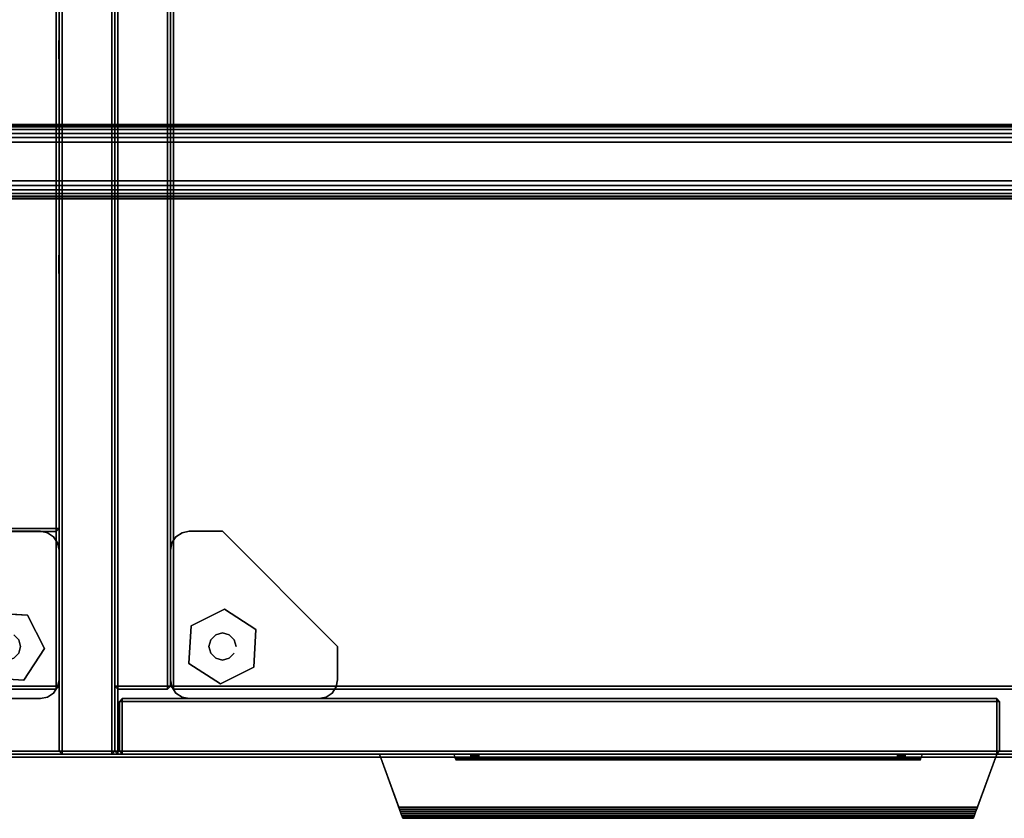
# Model space of a CAD drawing. Header units: inches. Extents: x -213 to 429, y -72 to 85.
# Tile 616 of 656: x 352 to 365, y 61 to 72. Entities that reach past the tile are written whole.
import ezdxf
from ezdxf.enums import TextEntityAlignment as Align

# ---------------------------------------------------------------- set-up
doc = ezdxf.new("R2010")
doc.units = ezdxf.units.IN
doc.header["$LTSCALE"] = 96
doc.header["$MEASUREMENT"] = 0
doc.header["$PDSIZE"] = -1
for name, color, linetype in [('A-FURN-3-BE_HOLD-BKCASE-BOTTOM-WOOD-HORIZONTAL', 33, 'Continuous'), ('A-FURN-3-BE_HOLD-BKCASE-BOTTOM-WOOD-TRIM-HORIZONTAL', 37, 'Continuous'), ('A-FURN-3-BE_HOLD-BKCASE-BOTTOM-WOOD-TRIM-VERTICAL', 37, 'Continuous'), ('A-FURN-3-BE_HOLD-BKCASE-SHELF-HOLE', 250, 'Continuous'), ('A-FURN-3-BE_HOLD-BKCASE-SHELF-WOOD-HORIZONTAL', 33, 'Continuous'), ('A-FURN-3-BE_HOLD-BKCASE-SHELF-WOOD-TRIM-HORIZONTAL', 37, 'Continuous'), ('A-FURN-3-BE_HOLD-BKCASE-SHELF-WOOD-TRIM-VERTICAL', 37, 'Continuous'), ('A-FURN-3-BE_HOLD-BKCASE-SIDE-WOOD-TRIM-HORIZONTAL', 37, 'Continuous'), ('A-FURN-3-BE_HOLD-BKCASE-SIDE-WOOD-TRIM-VERTICAL', 37, 'Continuous'), ('A-FURN-3-BE_HOLD-BKCASE-SIDE-WOOD-VERTICAL', 33, 'Continuous'), ('A-FURN-3-BE_HOLD-BKCASE-SUPPORT-GLIDE-METAL', 251, 'Continuous'), ('A-FURN-3-BE_HOLD-BKCASE-SUPPORT-PLASTIC', 251, 'Continuous'), ('A-FURN-3-BE_HOLD-BKCASE-TOP-FALSE', 251, 'Continuous'), ('A-FURN-3-BE_HOLD-LEG-BASE', 253, 'Continuous'), ('A-FURN-3-BE_HOLD-STOR-BOTTOM-WOOD-HORIZONTAL', 33, 'Continuous'), ('A-FURN-3-BE_HOLD-STOR-BOTTOM-WOOD-TRIM-HORIZONTAL', 37, 'Continuous'), ('A-FURN-3-BE_HOLD-STOR-BOTTOM-WOOD-TRIM-VERTICAL', 37, 'Continuous'), ('A-FURN-3-BE_HOLD-STOR-DOOR-PULL', 253, 'Continuous'), ('A-FURN-3-BE_HOLD-STOR-DOOR-WOOD-TRIM-HORIZONTAL', 37, 'Continuous'), ('A-FURN-3-BE_HOLD-STOR-DOOR-WOOD-TRIM-VERTICAL', 37, 'Continuous'), ('A-FURN-3-BE_HOLD-STOR-DOOR-WOOD-VERTICAL', 33, 'Continuous'), ('A-FURN-3-BE_HOLD-STOR-SHELF-WOOD-HORIZONTAL', 33, 'Continuous'), ('A-FURN-3-BE_HOLD-STOR-SHELF-WOOD-TRIM-HORIZONTAL', 37, 'Continuous'), ('A-FURN-3-BE_HOLD-STOR-SHELF-WOOD-TRIM-VERTICAL', 37, 'Continuous'), ('A-FURN-3-BE_HOLD-STOR-SIDE-WOOD-TRIM-HORIZONTAL', 37, 'Continuous'), ('A-FURN-3-BE_HOLD-STOR-SIDE-WOOD-TRIM-VERTICAL', 37, 'Continuous'), ('A-FURN-3-BE_HOLD-STOR-SIDE-WOOD-VERTICAL', 33, 'Continuous'), ('A-FURN-3-BE_HOLD-STOR-SUPPORT-GLIDE-METAL', 251, 'Continuous'), ('A-FURN-3-BE_HOLD-STOR-SUPPORT-PLASTIC', 251, 'Continuous'), ('A-FURN-3-BE_HOLD-STOR-TOP-WOOD-HORIZONTAL', 33, 'Continuous'), ('A-FURN-3-BE_HOLD-STOR-TOP-WOOD-TRIM-HORIZONTAL', 37, 'Continuous'), ('A-FURN-3-BE_HOLD-STOR-TOP-WOOD-TRIM-VERTICAL', 37, 'Continuous'), ('A-FURN-3-NODE', 7, 'Continuous'), ('A-FURN-HAWORTH-ATT', 251, 'Continuous')]:
    doc.layers.add(name, color=color, linetype=linetype)
doc.styles.get("Standard").update_dxf_attribs({"font": 'trebuc.ttf'})

# ---------------------------------------------------------------- blocks, each defined once
blk = doc.blocks.new('BMAL-1684-YYYYS-1HG-3D-3')
at = {"layer": 'A-FURN-3-BE_HOLD-STOR-TOP-WOOD-HORIZONTAL'}
for points, invisible_edges in [([(0.04, -0.04, 21.35), (83.93, -0.04, 21.35), (83.93, -15.96, 21.35), (0.04, -15.96, 21.35)], 1), ([(83.93, -15.96, 22.1), (83.93, -0.04, 22.1), (0.04, -0.04, 22.1), (0.04, -15.96, 22.1)], 2)]:
    blk.add_3dface(points, dxfattribs=dict(at, invisible_edges=invisible_edges))
at = {"layer": 'A-FURN-3-BE_HOLD-STOR-TOP-WOOD-TRIM-HORIZONTAL'}
for points in [[(0.04, -16, 21.39), (0.04, -15.96, 21.35), (83.93, -15.96, 21.35), (83.93, -16, 21.39)], [(0.04, -15.96, 22.1), (0.04, -16, 22.06), (83.93, -16, 22.06), (83.93, -15.96, 22.1)], [(83.93, -16, 21.39), (83.93, -16, 22.06), (0.04, -16, 22.06), (0.04, -16, 21.39)]]:
    blk.add_3dface(points, dxfattribs=at)
at = {"layer": 'A-FURN-HAWORTH-ATT', "flags": 1}
for tag, p in [('HAWMC', (0, 0)), ('HAWPN', (0, -0.167)), ('HAWSN', (0, -0.333))]:
    blk.add_attdef(tag, text='', height=0.1, dxfattribs=at).set_placement(p, align=Align.TOP_CENTER)
blk = doc.blocks.new('BS22-1624-TTNRWNR-WITH-GLIDES-3D-3')
at = {"layer": 'A-FURN-3-BE_HOLD-STOR-BOTTOM-WOOD-HORIZONTAL'}
for points, invisible_edges in [([(23.92, -15.92, 1.34), (23.92, -0.04, 1.34), (0.04, -0.04, 1.34), (0.04, -15.92, 1.34)], 2), ([(0.04, -0.04, 0.59), (23.92, -0.04, 0.59), (23.92, -15.92, 0.59), (0.04, -15.92, 0.59)], 1)]:
    blk.add_3dface(points, dxfattribs=dict(at, invisible_edges=invisible_edges))
at = {"layer": 'A-FURN-3-BE_HOLD-STOR-BOTTOM-WOOD-TRIM-HORIZONTAL'}
for points in [[(0.04, -15.92, 1.34), (0.04, -15.96, 1.3), (23.92, -15.96, 1.3), (23.92, -15.92, 1.34)], [(0.04, -15.96, 0.63), (0.04, -15.92, 0.59), (23.92, -15.92, 0.59), (23.92, -15.96, 0.63)], [(23.92, -15.96, 0.63), (23.92, -15.96, 1.3), (0.04, -15.96, 1.3), (0.04, -15.96, 0.63)]]:
    blk.add_3dface(points, dxfattribs=at)
at = {"layer": 'A-FURN-3-BE_HOLD-STOR-BOTTOM-WOOD-TRIM-VERTICAL'}
for points in [[(0, -15.92, 0.63), (0, -15.92, 1.3), (0, -0.04, 1.3), (0, -0.04, 0.63)], [(0.04, -15.92, 0.59), (0, -15.92, 0.63), (0, -0.04, 0.63), (0.04, -0.04, 0.59)], [(0.04, -0.04, 1.34), (0, -0.04, 1.3), (0, -15.92, 1.3), (0.04, -15.92, 1.34)], [(0, -15.92, 0.63), (0.04, -15.92, 0.59), (0.04, -15.96, 0.63)], [(0, -15.92, 1.3), (0.04, -15.96, 1.3), (0.04, -15.92, 1.34)], [(0, -15.92, 0.63), (0.04, -15.96, 0.63), (0.04, -15.96, 1.3), (0, -15.92, 1.3)]]:
    blk.add_3dface(points, dxfattribs=at)
at = {"layer": 'A-FURN-3-BE_HOLD-STOR-DOOR-PULL'}
for points, invisible_edges in [([(3.565, -15.96, 21.13), (3.825, -16.674, 20.731), (3.854, -16.755, 20.913), (3.565, -15.96, 21.185)], 2), ([(10.63, -16.036, 20.786), (10.826, -16.036, 21.088), (4.617, -16.036, 21.088), (4.813, -16.036, 20.786)], 8), ([(4.813, -16.036, 20.786), (4.824, -16.036, 20.772), (10.619, -16.036, 20.772), (10.63, -16.036, 20.786)], 10), ([(4.824, -16.036, 20.772), (4.836, -16.036, 20.76), (10.606, -16.036, 20.76), (10.619, -16.036, 20.772)], 10), ([(4.836, -16.036, 20.76), (4.851, -16.036, 20.751), (10.592, -16.036, 20.751), (10.606, -16.036, 20.76)], 10), ([(4.851, -16.036, 20.751), (4.867, -16.036, 20.744), (10.576, -16.036, 20.744), (10.592, -16.036, 20.751)], 10), ([(4.867, -16.036, 20.744), (4.884, -16.036, 20.74), (10.559, -16.036, 20.74), (10.576, -16.036, 20.744)], 10), ([(4.884, -16.036, 20.74), (4.901, -16.036, 20.738), (10.542, -16.036, 20.738), (10.559, -16.036, 20.74)], 8), ([(11.618, -16.674, 20.731), (11.877, -15.96, 21.13), (11.877, -15.96, 21.185), (11.588, -16.755, 20.913)], 8), ([(3.825, -16.674, 20.731), (3.834, -16.7, 20.721), (3.863, -16.78, 20.9), (3.854, -16.755, 20.913)], 10), ([(3.844, -16.727, 20.718), (3.871, -16.8, 20.882), (3.863, -16.78, 20.9), (3.834, -16.7, 20.721)], 5), ([(11.579, -16.78, 20.9), (11.572, -16.8, 20.882), (11.598, -16.727, 20.718), (11.608, -16.7, 20.721)], 10), ([(11.608, -16.7, 20.721), (11.618, -16.674, 20.731), (11.588, -16.755, 20.913), (11.579, -16.78, 20.9)], 10), ([(3.854, -16.754, 20.723), (3.876, -16.815, 20.858), (3.871, -16.8, 20.882), (3.844, -16.727, 20.718)], 5), ([(3.863, -16.779, 20.736), (3.879, -16.822, 20.832), (3.876, -16.815, 20.858), (3.854, -16.754, 20.723)], 5), ([(3.871, -16.8, 20.754), (3.879, -16.822, 20.804), (3.879, -16.822, 20.832), (3.863, -16.779, 20.736)], 5), ([(3.876, -16.814, 20.777), (3.876, -16.814, 20.777), (3.879, -16.822, 20.804), (3.871, -16.8, 20.754)], 4), ([(11.566, -16.815, 20.858), (11.564, -16.822, 20.832), (11.579, -16.779, 20.736), (11.588, -16.754, 20.723)], 10), ([(11.572, -16.8, 20.754), (11.579, -16.779, 20.736), (11.564, -16.822, 20.832), (11.564, -16.822, 20.804)], 10), ([(11.564, -16.822, 20.804), (11.564, -16.822, 20.804), (11.567, -16.814, 20.777), (11.572, -16.8, 20.754)], 8), ([(11.588, -16.754, 20.723), (11.598, -16.727, 20.718), (11.572, -16.8, 20.882), (11.566, -16.815, 20.858)], 10)]:
    blk.add_3dface(points, dxfattribs=dict(at, invisible_edges=invisible_edges))
at = {"layer": 'A-FURN-3-BE_HOLD-STOR-DOOR-WOOD-TRIM-HORIZONTAL'}
for points in [[(11.877, -15.21, 1.505), (11.877, -15.25, 1.465), (0.102, -15.25, 1.465), (0.102, -15.21, 1.505)], [(0.102, -15.21, 21.185), (0.102, -15.25, 21.225), (11.877, -15.25, 21.225), (11.877, -15.21, 21.185)], [(11.877, -15.25, 1.465), (11.877, -15.92, 1.465), (0.102, -15.92, 1.465), (0.102, -15.25, 1.465)], [(11.877, -15.92, 21.225), (11.877, -15.25, 21.225), (0.102, -15.25, 21.225), (0.102, -15.92, 21.225)], [(0.102, -15.96, 1.505), (0.102, -15.92, 1.465), (11.877, -15.92, 1.465), (11.877, -15.96, 1.505)], [(11.877, -15.96, 21.185), (11.877, -15.92, 21.225), (0.102, -15.92, 21.225), (0.102, -15.96, 21.185)]]:
    blk.add_3dface(points, dxfattribs=at)
at = {"layer": 'A-FURN-3-BE_HOLD-STOR-DOOR-WOOD-TRIM-VERTICAL'}
for points in [[(0.102, -15.25, 21.225), (0.102, -15.21, 21.185), (0.062, -15.25, 21.185)], [(0.102, -15.25, 1.465), (0.062, -15.25, 1.505), (0.102, -15.21, 1.505)], [(0.062, -15.25, 21.185), (0.102, -15.21, 21.185), (0.102, -15.21, 1.505), (0.062, -15.25, 1.505)], [(11.877, -15.25, 1.465), (11.877, -15.21, 1.505), (11.917, -15.25, 1.505)], [(11.877, -15.25, 21.225), (11.917, -15.25, 21.185), (11.877, -15.21, 21.185)], [(11.917, -15.25, 1.505), (11.877, -15.21, 1.505), (11.877, -15.21, 21.185), (11.917, -15.25, 21.185)], [(0.102, -15.25, 21.225), (0.062, -15.25, 21.185), (0.062, -15.92, 21.185), (0.102, -15.92, 21.225)], [(0.102, -15.92, 1.465), (0.062, -15.92, 1.505), (0.062, -15.25, 1.505), (0.102, -15.25, 1.465)], [(0.062, -15.25, 1.505), (0.062, -15.92, 1.505), (0.062, -15.92, 21.185), (0.062, -15.25, 21.185)], [(11.877, -15.25, 1.465), (11.917, -15.25, 1.505), (11.917, -15.92, 1.505), (11.877, -15.92, 1.465)], [(11.877, -15.92, 21.225), (11.917, -15.92, 21.185), (11.917, -15.25, 21.185), (11.877, -15.25, 21.225)], [(11.917, -15.25, 21.185), (11.917, -15.92, 21.185), (11.917, -15.92, 1.505), (11.917, -15.25, 1.505)], [(0.062, -15.92, 21.185), (0.062, -15.92, 21.185), (0.102, -15.96, 21.185), (0.102, -15.92, 21.225)], [(0.102, -15.96, 1.505), (0.102, -15.96, 1.505), (0.062, -15.92, 1.505), (0.102, -15.92, 1.465)], [(0.062, -15.92, 1.505), (0.102, -15.96, 1.505), (0.102, -15.96, 21.185), (0.062, -15.92, 21.185)], [(11.917, -15.92, 1.505), (11.917, -15.92, 1.505), (11.877, -15.96, 1.505), (11.877, -15.92, 1.465)], [(11.877, -15.96, 21.185), (11.877, -15.96, 21.185), (11.917, -15.92, 21.185), (11.877, -15.92, 21.225)], [(11.917, -15.92, 21.185), (11.877, -15.96, 21.185), (11.877, -15.96, 1.505), (11.917, -15.92, 1.505)]]:
    blk.add_3dface(points, dxfattribs=at)
at = {"layer": 'A-FURN-3-BE_HOLD-STOR-DOOR-WOOD-VERTICAL'}
for points, invisible_edges in [([(0.102, -15.21, 1.505), (0.102, -15.21, 21.185), (11.877, -15.21, 21.185), (11.877, -15.21, 1.505)], 1), ([(11.877, -15.96, 1.505), (11.877, -15.96, 21.185), (0.102, -15.96, 21.185), (0.102, -15.96, 1.505)], 4)]:
    blk.add_3dface(points, dxfattribs=dict(at, invisible_edges=invisible_edges))
at = {"layer": 'A-FURN-3-BE_HOLD-STOR-SHELF-WOOD-HORIZONTAL', "invisible_edges": 10}
for points in [[(23.17, -0.977, 13.922), (23.17, -15.045, 13.922), (0.79, -15.045, 13.922), (0.79, -0.977, 13.922)], [(23.17, -15.045, 14.672), (23.17, -0.977, 14.672), (0.79, -0.977, 14.672), (0.79, -15.045, 14.672)]]:
    blk.add_3dface(points, dxfattribs=at)
at = {"layer": 'A-FURN-3-BE_HOLD-STOR-SHELF-WOOD-TRIM-HORIZONTAL'}
for points in [[(0.75, -15.045, 13.962), (0.79, -15.045, 13.922), (0.79, -15.045, 13.922), (0.79, -15.085, 13.962)], [(0.75, -15.045, 14.632), (0.79, -15.085, 14.632), (0.79, -15.085, 14.632), (0.79, -15.045, 14.672)], [(0.75, -15.045, 14.632), (0.75, -15.045, 13.962), (0.79, -15.085, 13.962), (0.79, -15.085, 14.632)], [(23.17, -15.085, 13.962), (0.79, -15.085, 13.962), (0.79, -15.045, 13.922), (23.17, -15.045, 13.922)], [(23.17, -15.045, 14.672), (0.79, -15.045, 14.672), (0.79, -15.085, 14.632), (23.17, -15.085, 14.632)], [(0.79, -15.085, 13.962), (23.17, -15.085, 13.962), (23.17, -15.085, 14.632), (0.79, -15.085, 14.632)]]:
    blk.add_3dface(points, dxfattribs=at)
at = {"layer": 'A-FURN-3-BE_HOLD-STOR-SHELF-WOOD-TRIM-VERTICAL'}
for points in [[(0.79, -15.045, 13.922), (0.75, -15.045, 13.962), (0.75, -0.977, 13.962), (0.79, -0.977, 13.922)], [(0.75, -0.977, 14.632), (0.75, -0.977, 13.962), (0.75, -15.045, 13.962), (0.75, -15.045, 14.632)], [(0.75, -15.045, 14.632), (0.79, -15.045, 14.672), (0.79, -0.977, 14.672), (0.75, -0.977, 14.632)]]:
    blk.add_3dface(points, dxfattribs=at)
at = {"layer": 'A-FURN-3-BE_HOLD-STOR-SIDE-WOOD-TRIM-HORIZONTAL'}
for points in [[(0, -15.045, 21.31), (0.04, -15.045, 21.35), (0.04, -0.04, 21.35), (0, -0.04, 21.31)], [(0, -0.04, 1.38), (0.04, -0.04, 1.34), (0.04, -15.045, 1.34), (0, -15.045, 1.38)], [(0.71, -0.04, 21.35), (0.04, -0.04, 21.35), (0.04, -15.045, 21.35), (0.71, -15.045, 21.35)], [(0.75, -0.04, 21.31), (0.71, -0.04, 21.35), (0.71, -15.045, 21.35), (0.75, -15.045, 21.31)], [(0.75, -15.045, 1.38), (0.71, -15.045, 1.34), (0.71, -0.04, 1.34), (0.75, -0.04, 1.38)]]:
    blk.add_3dface(points, dxfattribs=at)
at = {"layer": 'A-FURN-3-BE_HOLD-STOR-SIDE-WOOD-TRIM-VERTICAL'}
for points in [[(0, -15.045, 1.38), (0.04, -15.085, 1.38), (0.04, -15.085, 21.31), (0, -15.045, 21.31)], [(0.04, -15.045, 21.35), (0, -15.045, 21.31), (0.04, -15.085, 21.31)], [(0.04, -15.045, 1.34), (0.04, -15.085, 1.38), (0, -15.045, 1.38)], [(0.04, -15.045, 21.35), (0.04, -15.085, 21.31), (0.71, -15.085, 21.31), (0.71, -15.045, 21.35)], [(0.71, -15.045, 1.34), (0.71, -15.085, 1.38), (0.04, -15.085, 1.38), (0.04, -15.045, 1.34)], [(0.71, -15.085, 21.31), (0.04, -15.085, 21.31), (0.04, -15.085, 1.38), (0.71, -15.085, 1.38)], [(0.71, -15.085, 1.38), (0.75, -15.045, 1.38), (0.75, -15.045, 21.31), (0.71, -15.085, 21.31)], [(0.71, -15.045, 21.35), (0.71, -15.085, 21.31), (0.75, -15.045, 21.31)], [(0.71, -15.045, 1.34), (0.75, -15.045, 1.38), (0.71, -15.085, 1.38)]]:
    blk.add_3dface(points, dxfattribs=at)
at = {"layer": 'A-FURN-3-BE_HOLD-STOR-SIDE-WOOD-VERTICAL'}
for points, invisible_edges in [([(0, -15.045, 21.31), (0, -0.04, 21.31), (0, -0.04, 1.38), (0, -15.045, 1.38)], 2), ([(0.75, -0.04, 1.38), (0.75, -0.04, 21.31), (0.75, -15.045, 21.31), (0.75, -15.045, 1.38)], 1)]:
    blk.add_3dface(points, dxfattribs=dict(at, invisible_edges=invisible_edges))
at = {"layer": 'A-FURN-3-BE_HOLD-STOR-SUPPORT-GLIDE-METAL'}
for points in [[(1.48, -14.005, 0.231), (1.48, -14.005), (1.028, -14.232), (1.028, -14.232, 0.231)], [(1.902, -14.282, 0.231), (1.902, -14.282), (1.48, -14.005), (1.48, -14.005, 0.231)], [(1.028, -14.232, 0.231), (1.028, -14.232), (0.999, -14.736), (0.999, -14.736, 0.231)], [(1.873, -14.786, 0.231), (1.873, -14.786), (1.902, -14.282), (1.902, -14.282, 0.231)], [(0.999, -14.736, 0.231), (0.999, -14.736), (1.422, -15.014), (1.422, -15.014, 0.231)], [(1.422, -15.014, 0.231), (1.422, -15.014), (1.873, -14.786), (1.873, -14.786, 0.231)]]:
    blk.add_3dface(points, dxfattribs=at)
for points, invisible_edges in [([(1.48, -14.005), (1.902, -14.282), (1.873, -14.786), (1.028, -14.232)], 4), ([(1.028, -14.232, 0.231), (1.873, -14.786, 0.231), (1.902, -14.282, 0.231), (1.48, -14.005, 0.231)], 1), ([(1.028, -14.232), (1.873, -14.786), (1.422, -15.014), (0.999, -14.736)], 1), ([(0.999, -14.736, 0.231), (1.422, -15.014, 0.231), (1.873, -14.786, 0.231), (1.028, -14.232, 0.231)], 4)]:
    blk.add_3dface(points, dxfattribs=dict(at, invisible_edges=invisible_edges))
at = {"layer": 'A-FURN-3-BE_HOLD-STOR-SUPPORT-PLASTIC'}
for points, invisible_edges in [([(0.824, -13.032, 0.321), (0.906, -12.977, 0.321), (2.983, -15.054, 0.321), (2.928, -15.136, 0.321)], 10), ([(3.002, -14.958, 0.321), (2.983, -15.054, 0.321), (0.906, -12.977, 0.321), (1.002, -12.958, 0.321)], 10), ([(1.002, -12.958, 0.321), (1.451, -12.958, 0.321), (3.002, -14.509, 0.321), (3.002, -14.958, 0.321)], 8), ([(0.75, -13.21, 0.321), (0.769, -13.114, 0.321), (2.846, -15.191, 0.321), (2.75, -15.21, 0.321)], 10), ([(2.928, -15.136, 0.321), (2.846, -15.191, 0.321), (0.769, -13.114, 0.321), (0.824, -13.032, 0.321)], 10), ([(2.75, -15.21, 0.321), (1.002, -15.21, 0.321), (0.75, -14.958, 0.321), (0.75, -13.21, 0.321)], 10), ([(0.769, -15.054, 0.321), (0.75, -14.958, 0.321), (1.002, -15.21, 0.321), (0.906, -15.191, 0.321)], 10), ([(0.906, -15.191, 0.321), (0.824, -15.136, 0.321), (0.769, -15.054, 0.321)], 8)]:
    blk.add_3dface(points, dxfattribs=dict(at, invisible_edges=invisible_edges))
blk.add_3dface([(3.002, -14.509, 0.59), (3.002, -14.509, 0.321), (1.451, -12.958, 0.321), (1.451, -12.958, 0.59)], dxfattribs=at)
at = {"layer": 'A-FURN-3-BE_HOLD-STOR-TOP-WOOD-HORIZONTAL', "invisible_edges": 10}
for points in [[(23.17, -0.977, 20.6), (23.17, -15.045, 20.6), (0.79, -15.045, 20.6), (0.79, -0.977, 20.6)], [(23.17, -15.045, 21.35), (23.17, -0.977, 21.35), (0.79, -0.977, 21.35), (0.79, -15.045, 21.35)]]:
    blk.add_3dface(points, dxfattribs=at)
at = {"layer": 'A-FURN-3-BE_HOLD-STOR-TOP-WOOD-TRIM-HORIZONTAL'}
for points in [[(0.75, -15.045, 20.64), (0.79, -15.045, 20.6), (0.79, -15.045, 20.6), (0.79, -15.085, 20.64)], [(0.75, -15.045, 21.31), (0.79, -15.085, 21.31), (0.79, -15.085, 21.31), (0.79, -15.045, 21.35)], [(0.75, -15.045, 21.31), (0.75, -15.045, 20.64), (0.79, -15.085, 20.64), (0.79, -15.085, 21.31)], [(23.17, -15.085, 20.64), (0.79, -15.085, 20.64), (0.79, -15.045, 20.6), (23.17, -15.045, 20.6)], [(23.17, -15.045, 21.35), (0.79, -15.045, 21.35), (0.79, -15.085, 21.31), (23.17, -15.085, 21.31)], [(0.79, -15.085, 20.64), (23.17, -15.085, 20.64), (23.17, -15.085, 21.31), (0.79, -15.085, 21.31)]]:
    blk.add_3dface(points, dxfattribs=at)
at = {"layer": 'A-FURN-3-BE_HOLD-STOR-TOP-WOOD-TRIM-VERTICAL'}
for points in [[(0.79, -15.045, 20.6), (0.75, -15.045, 20.64), (0.75, -0.977, 20.64), (0.79, -0.977, 20.6)], [(0.75, -0.977, 21.31), (0.75, -0.977, 20.64), (0.75, -15.045, 20.64), (0.75, -15.045, 21.31)], [(0.75, -15.045, 21.31), (0.79, -15.045, 21.35), (0.79, -0.977, 21.35), (0.75, -0.977, 21.31)]]:
    blk.add_3dface(points, dxfattribs=at)
at = {"layer": 'A-FURN-3-NODE'}
blk.add_point((0, -15.96), dxfattribs=at)
at = {"layer": 'A-FURN-HAWORTH-ATT', "flags": 1}
for tag, p in [('HAWMC', (0, 0)), ('HAWPN', (0, -0.167)), ('HAWSN', (0, -0.333))]:
    blk.add_attdef(tag, text='', height=0.1, dxfattribs=at).set_placement(p, align=Align.TOP_CENTER)
at = {"layer": 'A-FURN-3-BE_HOLD-STOR-DOOR-PULL'}
mesh = blk.add_polymesh((2, 15), dxfattribs=at)
for k, corner in enumerate([(3.565, -15.96, 21.185), (3.854, -16.755, 20.913), (3.863, -16.78, 20.9), (3.871, -16.8, 20.882), (3.876, -16.815, 20.858), (3.879, -16.822, 20.832), (3.879, -16.822, 20.804), (3.876, -16.814, 20.777), (3.871, -16.8, 20.754), (3.863, -16.779, 20.736), (3.854, -16.754, 20.723), (3.844, -16.727, 20.718), (3.834, -16.7, 20.721), (3.825, -16.674, 20.731), (3.565, -15.96, 21.13), (11.877, -15.96, 21.185), (11.588, -16.755, 20.913), (11.579, -16.78, 20.9), (11.572, -16.8, 20.882), (11.566, -16.815, 20.858), (11.564, -16.822, 20.832), (11.564, -16.822, 20.804), (11.567, -16.814, 20.777), (11.572, -16.8, 20.754), (11.579, -16.779, 20.736), (11.588, -16.754, 20.723), (11.598, -16.727, 20.718), (11.608, -16.7, 20.721), (11.618, -16.674, 20.731), (11.877, -15.96, 21.13)]):
    mesh.set_mesh_vertex(divmod(k, 15), corner)
mesh = blk.add_polymesh((16, 5), dxfattribs=at)
for k, corner in enumerate([(4.565, -15.96, 21.13), (4.585, -16.016, 21.099), (4.588, -16.026, 21.093), (4.594, -16.033, 21.089), (4.617, -16.036, 21.088), (4.796, -15.96, 20.775), (4.796, -16.016, 20.775), (4.798, -16.026, 20.776), (4.805, -16.033, 20.78), (4.813, -16.036, 20.786), (4.809, -15.96, 20.759), (4.809, -16.016, 20.759), (4.811, -16.026, 20.761), (4.816, -16.033, 20.766), (4.824, -16.036, 20.772), (4.824, -15.96, 20.745), (4.824, -16.016, 20.745), (4.826, -16.026, 20.747), (4.83, -16.033, 20.753), (4.836, -16.036, 20.76), (4.841, -15.96, 20.733), (4.841, -16.016, 20.733), (4.843, -16.026, 20.736), (4.846, -16.033, 20.743), (4.851, -16.036, 20.751), (4.86, -15.96, 20.725), (4.86, -16.016, 20.725), (4.861, -16.026, 20.728), (4.864, -16.033, 20.735), (4.867, -16.036, 20.744), (4.88, -15.96, 20.72), (4.88, -16.016, 20.72), (4.881, -16.026, 20.723), (4.883, -16.033, 20.73), (4.884, -16.036, 20.74), (4.901, -15.96, 20.718), (4.901, -16.016, 20.718), (4.901, -16.026, 20.721), (4.901, -16.033, 20.728), (4.901, -16.036, 20.738), (10.542, -15.96, 20.718), (10.542, -16.016, 20.718), (10.542, -16.026, 20.721), (10.542, -16.033, 20.728), (10.542, -16.036, 20.738), (10.562, -15.96, 20.72), (10.562, -16.016, 20.72), (10.561, -16.026, 20.723), (10.56, -16.033, 20.73), (10.559, -16.036, 20.74), (10.582, -15.96, 20.725), (10.582, -16.016, 20.725), (10.581, -16.026, 20.728), (10.578, -16.033, 20.735), (10.576, -16.036, 20.744), (10.601, -15.96, 20.733), (10.601, -16.016, 20.733), (10.6, -16.026, 20.736), (10.596, -16.033, 20.743), (10.592, -16.036, 20.751), (10.618, -15.96, 20.745), (10.618, -16.016, 20.745), (10.617, -16.026, 20.747), (10.612, -16.033, 20.753), (10.606, -16.036, 20.76), (10.634, -15.96, 20.759), (10.634, -16.016, 20.759), (10.632, -16.026, 20.761), (10.626, -16.033, 20.766), (10.619, -16.036, 20.772), (10.646, -15.96, 20.775), (10.646, -16.016, 20.775), (10.644, -16.026, 20.776), (10.638, -16.033, 20.78), (10.63, -16.036, 20.786), (10.877, -15.96, 21.13), (10.857, -16.016, 21.099), (10.855, -16.026, 21.093), (10.849, -16.033, 21.089), (10.826, -16.036, 21.088)]):
    mesh.set_mesh_vertex(divmod(k, 5), corner)
at = {"layer": 'A-FURN-3-BE_HOLD-STOR-SUPPORT-GLIDE-METAL'}
mesh = blk.add_polymesh((2, 12), dxfattribs=dict(at, n_close=True))
for k, corner in enumerate([(1.633, -14.509, 0.231), (1.608, -14.418, 0.231), (1.542, -14.352, 0.231), (1.451, -14.327, 0.231), (1.36, -14.352, 0.231), (1.293, -14.418, 0.231), (1.269, -14.509, 0.231), (1.293, -14.6, 0.231), (1.36, -14.667, 0.231), (1.451, -14.691, 0.231), (1.542, -14.667, 0.231), (1.608, -14.6, 0.231), (1.633, -14.509, 0.365), (1.608, -14.418, 0.365), (1.542, -14.352, 0.365), (1.451, -14.327, 0.365), (1.36, -14.352, 0.365), (1.293, -14.418, 0.365), (1.269, -14.509, 0.365), (1.293, -14.6, 0.365), (1.36, -14.667, 0.365), (1.451, -14.691, 0.365), (1.542, -14.667, 0.365), (1.608, -14.6, 0.365)]):
    mesh.set_mesh_vertex(divmod(k, 12), corner)
at = {"layer": 'A-FURN-3-BE_HOLD-STOR-SUPPORT-PLASTIC'}
mesh = blk.add_polymesh((2, 17), dxfattribs=at)
for k, corner in enumerate([(3.002, -14.509, 0.59), (3.002, -14.958, 0.59), (2.983, -15.054, 0.59), (2.928, -15.136, 0.59), (2.846, -15.191, 0.59), (2.75, -15.21, 0.59), (1.002, -15.21, 0.59), (0.906, -15.191, 0.59), (0.824, -15.136, 0.59), (0.769, -15.054, 0.59), (0.75, -14.958, 0.59), (0.75, -13.21, 0.59), (0.769, -13.114, 0.59), (0.824, -13.032, 0.59), (0.906, -12.977, 0.59), (1.002, -12.958, 0.59), (1.451, -12.958, 0.59), (3.002, -14.509, 0.321), (3.002, -14.958, 0.321), (2.983, -15.054, 0.321), (2.928, -15.136, 0.321), (2.846, -15.191, 0.321), (2.75, -15.21, 0.321), (1.002, -15.21, 0.321), (0.906, -15.191, 0.321), (0.824, -15.136, 0.321), (0.769, -15.054, 0.321), (0.75, -14.958, 0.321), (0.75, -13.21, 0.321), (0.769, -13.114, 0.321), (0.824, -13.032, 0.321), (0.906, -12.977, 0.321), (1.002, -12.958, 0.321), (1.451, -12.958, 0.321)]):
    mesh.set_mesh_vertex(divmod(k, 17), corner)
blk = doc.blocks.new('BB22N-1630-TTRNN-WITH-GLIDES-3D-3')
at = {"layer": 'A-FURN-3-BE_HOLD-BKCASE-BOTTOM-WOOD-HORIZONTAL'}
for points, invisible_edges in [([(0.04, -0.04, 0.59), (29.92, -0.04, 0.59), (29.92, -15.92, 0.59), (0.04, -15.92, 0.59)], 1), ([(29.92, -15.92, 1.34), (29.92, -0.04, 1.34), (0.04, -0.04, 1.34), (0.04, -15.92, 1.34)], 2)]:
    blk.add_3dface(points, dxfattribs=dict(at, invisible_edges=invisible_edges))
at = {"layer": 'A-FURN-3-BE_HOLD-BKCASE-BOTTOM-WOOD-TRIM-HORIZONTAL'}
for points in [[(0.04, -15.96, 0.63), (0.04, -15.92, 0.59), (29.92, -15.92, 0.59), (29.92, -15.96, 0.63)], [(0.04, -15.92, 1.34), (0.04, -15.96, 1.3), (29.92, -15.96, 1.3), (29.92, -15.92, 1.34)], [(29.92, -15.96, 0.63), (29.92, -15.96, 1.3), (0.04, -15.96, 1.3), (0.04, -15.96, 0.63)]]:
    blk.add_3dface(points, dxfattribs=at)
at = {"layer": 'A-FURN-3-BE_HOLD-BKCASE-BOTTOM-WOOD-TRIM-VERTICAL'}
for points in [[(29.92, -0.04, 0.59), (29.96, -0.04, 0.63), (29.96, -15.92, 0.63), (29.92, -15.92, 0.59)], [(29.92, -15.92, 1.34), (29.96, -15.92, 1.3), (29.96, -0.04, 1.3), (29.92, -0.04, 1.34)], [(29.96, -15.92, 1.3), (29.96, -15.92, 0.63), (29.96, -0.04, 0.63), (29.96, -0.04, 1.3)], [(29.96, -15.92, 1.3), (29.92, -15.96, 1.3), (29.92, -15.96, 0.63), (29.96, -15.92, 0.63)], [(29.96, -15.92, 0.63), (29.92, -15.96, 0.63), (29.92, -15.92, 0.59)], [(29.96, -15.92, 1.3), (29.92, -15.92, 1.34), (29.92, -15.96, 1.3)]]:
    blk.add_3dface(points, dxfattribs=at)
at = {"layer": 'A-FURN-3-BE_HOLD-BKCASE-SHELF-HOLE'}
for points, invisible_edges in [([(29.209, -6.357, 12.845), (29.209, -6.348, 12.797), (29.209, -6.348, 12.797), (29.209, -6.357, 12.75)], 8), ([(29.209, -6.357, 15.845), (29.209, -6.348, 15.797), (29.209, -6.348, 15.797), (29.209, -6.357, 15.75)], 8), ([(29.209, -6.384, 12.886), (29.209, -6.357, 12.845), (29.209, -6.357, 12.75), (29.209, -6.384, 12.709)], 10), ([(29.209, -6.384, 15.886), (29.209, -6.357, 15.845), (29.209, -6.357, 15.75), (29.209, -6.384, 15.709)], 10), ([(29.209, -6.425, 12.913), (29.209, -6.384, 12.886), (29.209, -6.384, 12.709), (29.209, -6.425, 12.682)], 10), ([(29.209, -6.425, 15.913), (29.209, -6.384, 15.886), (29.209, -6.384, 15.709), (29.209, -6.425, 15.682)], 10), ([(29.209, -6.473, 12.922), (29.209, -6.425, 12.913), (29.209, -6.425, 12.682), (29.209, -6.473, 12.672)], 10), ([(29.209, -6.473, 15.922), (29.209, -6.425, 15.913), (29.209, -6.425, 15.682), (29.209, -6.473, 15.672)], 10), ([(29.209, -6.52, 12.913), (29.209, -6.473, 12.922), (29.209, -6.473, 12.672), (29.209, -6.52, 12.682)], 10), ([(29.209, -6.52, 15.913), (29.209, -6.473, 15.922), (29.209, -6.473, 15.672), (29.209, -6.52, 15.682)], 10), ([(29.209, -6.561, 12.886), (29.209, -6.52, 12.913), (29.209, -6.52, 12.682), (29.209, -6.561, 12.709)], 10), ([(29.209, -6.561, 15.886), (29.209, -6.52, 15.913), (29.209, -6.52, 15.682), (29.209, -6.561, 15.709)], 10), ([(29.209, -6.588, 12.845), (29.209, -6.561, 12.886), (29.209, -6.561, 12.709), (29.209, -6.588, 12.75)], 10), ([(29.209, -6.588, 15.845), (29.209, -6.561, 15.886), (29.209, -6.561, 15.709), (29.209, -6.588, 15.75)], 10), ([(29.209, -6.598, 12.797), (29.209, -6.588, 12.845), (29.209, -6.588, 12.75), (29.209, -6.598, 12.797)], 2), ([(29.209, -6.598, 15.797), (29.209, -6.588, 15.845), (29.209, -6.588, 15.75), (29.209, -6.598, 15.797)], 2), ([(29.209, -9.247, 12.845), (29.209, -9.238, 12.797), (29.209, -9.238, 12.797), (29.209, -9.247, 12.75)], 8), ([(29.209, -9.247, 15.845), (29.209, -9.238, 15.797), (29.209, -9.238, 15.797), (29.209, -9.247, 15.75)], 8), ([(29.209, -9.274, 12.886), (29.209, -9.247, 12.845), (29.209, -9.247, 12.75), (29.209, -9.274, 12.709)], 10), ([(29.209, -9.274, 15.886), (29.209, -9.247, 15.845), (29.209, -9.247, 15.75), (29.209, -9.274, 15.709)], 10), ([(29.209, -9.315, 12.913), (29.209, -9.274, 12.886), (29.209, -9.274, 12.709), (29.209, -9.315, 12.682)], 10), ([(29.209, -9.315, 15.913), (29.209, -9.274, 15.886), (29.209, -9.274, 15.709), (29.209, -9.315, 15.682)], 10), ([(29.209, -9.363, 12.922), (29.209, -9.315, 12.913), (29.209, -9.315, 12.682), (29.209, -9.363, 12.672)], 10), ([(29.209, -9.363, 15.922), (29.209, -9.315, 15.913), (29.209, -9.315, 15.682), (29.209, -9.363, 15.672)], 10), ([(29.209, -9.41, 12.913), (29.209, -9.363, 12.922), (29.209, -9.363, 12.672), (29.209, -9.41, 12.682)], 10), ([(29.209, -9.41, 15.913), (29.209, -9.363, 15.922), (29.209, -9.363, 15.672), (29.209, -9.41, 15.682)], 10), ([(29.209, -9.451, 12.886), (29.209, -9.41, 12.913), (29.209, -9.41, 12.682), (29.209, -9.451, 12.709)], 10), ([(29.209, -9.451, 15.886), (29.209, -9.41, 15.913), (29.209, -9.41, 15.682), (29.209, -9.451, 15.709)], 10), ([(29.209, -9.478, 12.845), (29.209, -9.451, 12.886), (29.209, -9.451, 12.709), (29.209, -9.478, 12.75)], 10), ([(29.209, -9.478, 15.845), (29.209, -9.451, 15.886), (29.209, -9.451, 15.709), (29.209, -9.478, 15.75)], 10), ([(29.209, -9.488, 12.797), (29.209, -9.478, 12.845), (29.209, -9.478, 12.75), (29.209, -9.488, 12.797)], 2), ([(29.209, -9.488, 15.797), (29.209, -9.478, 15.845), (29.209, -9.478, 15.75), (29.209, -9.488, 15.797)], 2)]:
    blk.add_3dface(points, dxfattribs=dict(at, invisible_edges=invisible_edges))
at = {"layer": 'A-FURN-3-BE_HOLD-BKCASE-SHELF-WOOD-HORIZONTAL', "invisible_edges": 10}
for points in [[(29.17, -15.045, 14.672), (29.17, -0.977, 14.672), (0.79, -0.977, 14.672), (0.79, -15.045, 14.672)], [(29.17, -0.977, 13.922), (29.17, -15.045, 13.922), (0.79, -15.045, 13.922), (0.79, -0.977, 13.922)]]:
    blk.add_3dface(points, dxfattribs=at)
at = {"layer": 'A-FURN-3-BE_HOLD-BKCASE-SHELF-WOOD-TRIM-HORIZONTAL'}
for points in [[(29.17, -15.045, 14.672), (0.79, -15.045, 14.672), (0.79, -15.085, 14.632), (29.17, -15.085, 14.632)], [(29.17, -15.085, 13.962), (0.79, -15.085, 13.962), (0.79, -15.045, 13.922), (29.17, -15.045, 13.922)], [(0.79, -15.085, 13.962), (29.17, -15.085, 13.962), (29.17, -15.085, 14.632), (0.79, -15.085, 14.632)], [(29.21, -15.045, 13.962), (29.21, -15.045, 14.632), (29.17, -15.085, 14.632), (29.17, -15.085, 13.962)], [(29.21, -15.045, 14.632), (29.17, -15.045, 14.672), (29.17, -15.045, 14.672), (29.17, -15.085, 14.632)], [(29.21, -15.045, 13.962), (29.17, -15.085, 13.962), (29.17, -15.085, 13.962), (29.17, -15.045, 13.922)]]:
    blk.add_3dface(points, dxfattribs=at)
at = {"layer": 'A-FURN-3-BE_HOLD-BKCASE-SHELF-WOOD-TRIM-VERTICAL'}
for points in [[(29.17, -15.045, 14.672), (29.21, -15.045, 14.632), (29.21, -0.977, 14.632), (29.17, -0.977, 14.672)], [(29.17, -0.977, 13.922), (29.21, -0.977, 13.962), (29.21, -15.045, 13.962), (29.17, -15.045, 13.922)], [(29.21, -15.045, 14.632), (29.21, -15.045, 13.962), (29.21, -0.977, 13.962), (29.21, -0.977, 14.632)]]:
    blk.add_3dface(points, dxfattribs=at)
at = {"layer": 'A-FURN-3-BE_HOLD-BKCASE-SIDE-WOOD-TRIM-HORIZONTAL'}
for points in [[(29.21, -0.04, 1.38), (29.25, -0.04, 1.34), (29.25, -15.92, 1.34), (29.21, -15.92, 1.38)], [(29.21, -15.92, 21.31), (29.25, -15.92, 21.35), (29.25, -0.04, 21.35), (29.21, -0.04, 21.31)], [(29.92, -0.04, 21.35), (29.25, -0.04, 21.35), (29.25, -15.92, 21.35), (29.92, -15.92, 21.35)], [(29.96, -15.92, 1.38), (29.92, -15.92, 1.34), (29.92, -0.04, 1.34), (29.96, -0.04, 1.38)], [(29.96, -0.04, 21.31), (29.92, -0.04, 21.35), (29.92, -15.92, 21.35), (29.96, -15.92, 21.31)]]:
    blk.add_3dface(points, dxfattribs=at)
at = {"layer": 'A-FURN-3-BE_HOLD-BKCASE-SIDE-WOOD-TRIM-VERTICAL'}
for points in [[(29.25, -15.92, 1.34), (29.25, -15.96, 1.38), (29.21, -15.92, 1.38)], [(29.25, -15.92, 21.35), (29.21, -15.92, 21.31), (29.25, -15.96, 21.31)], [(29.21, -15.92, 1.38), (29.25, -15.96, 1.38), (29.25, -15.96, 21.31), (29.21, -15.92, 21.31)], [(29.92, -15.92, 1.34), (29.92, -15.96, 1.38), (29.25, -15.96, 1.38), (29.25, -15.92, 1.34)], [(29.25, -15.92, 21.35), (29.25, -15.96, 21.31), (29.92, -15.96, 21.31), (29.92, -15.92, 21.35)], [(29.92, -15.96, 21.31), (29.25, -15.96, 21.31), (29.25, -15.96, 1.38), (29.92, -15.96, 1.38)], [(29.92, -15.92, 1.34), (29.96, -15.92, 1.38), (29.92, -15.96, 1.38)], [(29.92, -15.92, 21.35), (29.92, -15.96, 21.31), (29.96, -15.92, 21.31)], [(29.92, -15.96, 1.38), (29.96, -15.92, 1.38), (29.96, -15.92, 21.31), (29.92, -15.96, 21.31)]]:
    blk.add_3dface(points, dxfattribs=at)
at = {"layer": 'A-FURN-3-BE_HOLD-BKCASE-SIDE-WOOD-VERTICAL'}
for points, invisible_edges in [([(29.21, -15.92, 21.31), (29.21, -0.04, 21.31), (29.21, -0.04, 1.38), (29.21, -15.92, 1.38)], 2), ([(29.96, -0.04, 1.38), (29.96, -0.04, 21.31), (29.96, -15.92, 21.31), (29.96, -15.92, 1.38)], 1)]:
    blk.add_3dface(points, dxfattribs=dict(at, invisible_edges=invisible_edges))
at = {"layer": 'A-FURN-3-BE_HOLD-BKCASE-SUPPORT-GLIDE-METAL'}
for points, invisible_edges in [([(28.232, -14.932, 0.231), (28.786, -14.087, 0.231), (28.282, -14.058, 0.231), (28.005, -14.48, 0.231)], 1), ([(28.005, -14.48), (28.282, -14.058), (28.786, -14.087), (28.232, -14.932)], 4), ([(28.736, -14.961, 0.231), (29.014, -14.538, 0.231), (28.786, -14.087, 0.231), (28.232, -14.932, 0.231)], 4), ([(28.232, -14.932), (28.786, -14.087), (29.014, -14.538), (28.736, -14.961)], 1)]:
    blk.add_3dface(points, dxfattribs=dict(at, invisible_edges=invisible_edges))
for points in [[(28.786, -14.087, 0.231), (28.786, -14.087), (28.282, -14.058), (28.282, -14.058, 0.231)], [(29.014, -14.538, 0.231), (29.014, -14.538), (28.786, -14.087), (28.786, -14.087, 0.231)], [(28.736, -14.961, 0.231), (28.736, -14.961), (29.014, -14.538), (29.014, -14.538, 0.231)], [(28.232, -14.932, 0.231), (28.232, -14.932), (28.736, -14.961), (28.736, -14.961, 0.231)]]:
    blk.add_3dface(points, dxfattribs=at)
at = {"layer": 'A-FURN-3-BE_HOLD-BKCASE-SUPPORT-PLASTIC'}
for points, invisible_edges in [([(26.958, -14.958, 0.231), (26.958, -14.509, 0.231), (28.509, -12.958, 0.231), (28.958, -12.958, 0.231)], 8), ([(28.958, -12.958, 0.231), (29.054, -12.977, 0.231), (26.977, -15.054, 0.231), (26.958, -14.958, 0.231)], 10), ([(27.032, -15.136, 0.231), (26.977, -15.054, 0.231), (29.054, -12.977, 0.231), (29.136, -13.032, 0.231)], 10), ([(29.136, -13.032, 0.231), (29.191, -13.114, 0.231), (27.114, -15.191, 0.231), (27.032, -15.136, 0.231)], 10), ([(27.21, -15.21, 0.231), (27.114, -15.191, 0.231), (29.191, -13.114, 0.231), (29.21, -13.21, 0.231)], 10), ([(29.21, -13.21, 0.231), (29.21, -14.958, 0.231), (28.958, -15.21, 0.231), (27.21, -15.21, 0.231)], 10), ([(29.054, -15.191, 0.231), (28.958, -15.21, 0.231), (29.21, -14.958, 0.231), (29.191, -15.054, 0.231)], 10), ([(29.191, -15.054, 0.231), (29.136, -15.136, 0.231), (29.054, -15.191, 0.231)], 8)]:
    blk.add_3dface(points, dxfattribs=dict(at, invisible_edges=invisible_edges))
at = {"layer": 'A-FURN-3-BE_HOLD-BKCASE-TOP-FALSE', "invisible_edges": 10}
for points in [[(29.17, -12.92, 21.35), (29.17, -0.977, 21.35), (0.79, -0.977, 21.35), (0.79, -12.92, 21.35)], [(29.17, -0.977, 20.6), (29.17, -12.92, 20.6), (0.79, -12.92, 20.6), (0.79, -0.977, 20.6)]]:
    blk.add_3dface(points, dxfattribs=at)
at = {"layer": 'A-FURN-3-BE_HOLD-BKCASE-TOP-FALSE'}
for points in [[(29.17, -12.92, 21.35), (29.21, -12.92, 21.31), (29.21, -0.977, 21.31), (29.17, -0.977, 21.35)], [(29.17, -0.977, 20.6), (29.21, -0.977, 20.64), (29.21, -12.92, 20.64), (29.17, -12.92, 20.6)], [(29.21, -12.92, 21.31), (29.21, -12.92, 20.64), (29.21, -0.977, 20.64), (29.21, -0.977, 21.31)], [(29.17, -12.92, 21.35), (0.79, -12.92, 21.35), (0.79, -12.96, 21.31), (29.17, -12.96, 21.31)], [(29.17, -12.96, 20.64), (0.79, -12.96, 20.64), (0.79, -12.92, 20.6), (29.17, -12.92, 20.6)], [(0.79, -12.96, 20.64), (29.17, -12.96, 20.64), (29.17, -12.96, 21.31), (0.79, -12.96, 21.31)], [(29.21, -12.92, 20.64), (29.21, -12.92, 21.31), (29.17, -12.96, 21.31), (29.17, -12.96, 20.64)], [(29.21, -12.92, 21.31), (29.17, -12.92, 21.35), (29.17, -12.92, 21.35), (29.17, -12.96, 21.31)], [(29.21, -12.92, 20.64), (29.17, -12.96, 20.64), (29.17, -12.96, 20.64), (29.17, -12.92, 20.6)]]:
    blk.add_3dface(points, dxfattribs=at)
at = {"layer": 'A-FURN-3-NODE'}
blk.add_point((29.96, -15.96), dxfattribs=at)
at = {"layer": 'A-FURN-HAWORTH-ATT', "flags": 1}
for tag, p in [('HAWMC', (0, 0)), ('HAWPN', (0, -0.167)), ('HAWSN', (0, -0.333))]:
    blk.add_attdef(tag, text='', height=0.1, dxfattribs=at).set_placement(p, align=Align.TOP_CENTER)
at = {"layer": 'A-FURN-3-BE_HOLD-BKCASE-SUPPORT-GLIDE-METAL'}
mesh = blk.add_polymesh((2, 12), dxfattribs=dict(at, n_close=True))
for k, corner in enumerate([(28.509, -14.327, 0.231), (28.418, -14.352, 0.231), (28.352, -14.418, 0.231), (28.327, -14.509, 0.231), (28.352, -14.6, 0.231), (28.418, -14.667, 0.231), (28.509, -14.691, 0.231), (28.6, -14.667, 0.231), (28.667, -14.6, 0.231), (28.691, -14.509, 0.231), (28.667, -14.418, 0.231), (28.6, -14.352, 0.231), (28.509, -14.327, 0.455), (28.418, -14.352, 0.455), (28.352, -14.418, 0.455), (28.327, -14.509, 0.455), (28.352, -14.6, 0.455), (28.418, -14.667, 0.455), (28.509, -14.691, 0.455), (28.6, -14.667, 0.455), (28.667, -14.6, 0.455), (28.691, -14.509, 0.455), (28.667, -14.418, 0.455), (28.6, -14.352, 0.455)]):
    mesh.set_mesh_vertex(divmod(k, 12), corner)
at = {"layer": 'A-FURN-3-BE_HOLD-BKCASE-SUPPORT-PLASTIC'}
mesh = blk.add_polymesh((2, 17), dxfattribs=at)
for k, corner in enumerate([(28.509, -12.958, 0.59), (28.958, -12.958, 0.59), (29.054, -12.977, 0.59), (29.136, -13.032, 0.59), (29.191, -13.114, 0.59), (29.21, -13.21, 0.59), (29.21, -14.958, 0.59), (29.191, -15.054, 0.59), (29.136, -15.136, 0.59), (29.054, -15.191, 0.59), (28.958, -15.21, 0.59), (27.21, -15.21, 0.59), (27.114, -15.191, 0.59), (27.032, -15.136, 0.59), (26.977, -15.054, 0.59), (26.958, -14.958, 0.59), (26.958, -14.509, 0.59), (28.509, -12.958, 0.231), (28.958, -12.958, 0.231), (29.054, -12.977, 0.231), (29.136, -13.032, 0.231), (29.191, -13.114, 0.231), (29.21, -13.21, 0.231), (29.21, -14.958, 0.231), (29.191, -15.054, 0.231), (29.136, -15.136, 0.231), (29.054, -15.191, 0.231), (28.958, -15.21, 0.231), (27.21, -15.21, 0.231), (27.114, -15.191, 0.231), (27.032, -15.136, 0.231), (26.977, -15.054, 0.231), (26.958, -14.958, 0.231), (26.958, -14.509, 0.231)]):
    mesh.set_mesh_vertex(divmod(k, 17), corner)
blk = doc.blocks.new('BAZS-1684-S2NN-3D-3')
at = {"layer": 'A-FURN-HAWORTH-ATT', "flags": 1}
for tag, p in [('HAWMC', (0, 0)), ('HAWPN', (0, -0.167)), ('HAWSN', (0, -0.333))]:
    blk.add_attdef(tag, text='', height=0.1, dxfattribs=at).set_placement(p, align=Align.TOP_CENTER)
at = {"layer": 'A-FURN-3-BE_HOLD-LEG-BASE'}
mesh = blk.add_polymesh((2, 28), dxfattribs=at)
for k, corner in enumerate([(79.817, -8.24, 7.205), (79.817, -7.72, 7.205), (79.818, -7.658, 7.197), (79.821, -7.6, 7.173), (79.826, -7.55, 7.135), (79.832, -7.512, 7.086), (79.839, -7.488, 7.028), (79.846, -7.48, 6.965), (80.032, -7.48, 5.445), (80.039, -7.488, 5.382), (80.046, -7.512, 5.324), (80.052, -7.55, 5.275), (80.057, -7.6, 5.237), (80.06, -7.658, 5.213), (80.061, -7.72, 5.205), (80.061, -8.24, 5.205), (80.06, -8.302, 5.213), (80.057, -8.36, 5.237), (80.052, -8.41, 5.275), (80.046, -8.448, 5.324), (80.039, -8.472, 5.382), (80.032, -8.48, 5.445), (79.846, -8.48, 6.965), (79.839, -8.472, 7.028), (79.832, -8.448, 7.086), (79.826, -8.41, 7.135), (79.821, -8.36, 7.173), (79.818, -8.302, 7.197), (4.103, -8.24, 7.205), (4.103, -7.72, 7.205), (4.102, -7.658, 7.197), (4.099, -7.6, 7.173), (4.094, -7.55, 7.135), (4.088, -7.512, 7.086), (4.081, -7.488, 7.028), (4.074, -7.48, 6.965), (3.888, -7.48, 5.445), (3.881, -7.488, 5.382), (3.874, -7.512, 5.324), (3.868, -7.55, 5.275), (3.863, -7.6, 5.237), (3.86, -7.658, 5.213), (3.859, -7.72, 5.205), (3.859, -8.24, 5.205), (3.86, -8.302, 5.213), (3.863, -8.36, 5.237), (3.868, -8.41, 5.275), (3.874, -8.448, 5.324), (3.881, -8.472, 5.382), (3.888, -8.48, 5.445), (4.074, -8.48, 6.965), (4.081, -8.472, 7.028), (4.088, -8.448, 7.086), (4.094, -8.41, 7.135), (4.099, -8.36, 7.173), (4.102, -8.302, 7.197)]):
    mesh.set_mesh_vertex(divmod(k, 28), corner)

msp = doc.modelspace()

# ---------------------------------------------------------------- block references
for name, p in [('BMAL-1684-YYYYS-1HG-3D-3', (323.502, 77.848)), ('BB22N-1630-TTRNN-WITH-GLIDES-3D-3', (323.502, 77.848)), ('BAZS-1684-S2NN-3D-3', (323.502, 77.848)), ('BS22-1624-TTNRWNR-WITH-GLIDES-3D-3', (353.462, 77.848))]:
    msp.add_blockref(name, p)

doc.saveas('drawing.dxf')
